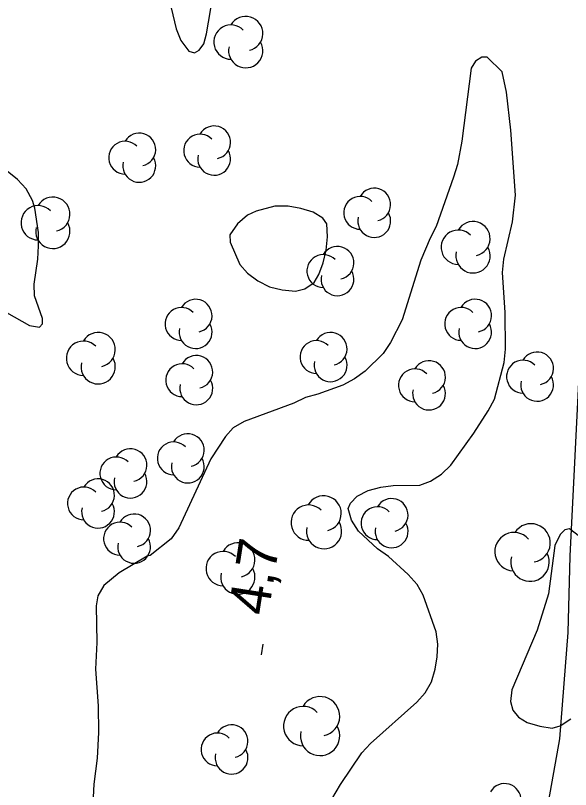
# Model space of a CAD drawing. Extents: x 282461 to 284471, y 5554090 to 5557646.
# Drawn here: x 283248.9 to 283290.2, y 5556297.5 to 5556355 of the extents above; entities that cross this region are included whole.
import ezdxf

# ---------------------------------------------------------------- set-up
doc = ezdxf.new("R2010")
doc.units = 0
for name, color, linetype in [('Niveau 2', 7, 'Continuous'), ('Niveau 22', 7, 'Continuous'), ('Niveau 3', 7, 'Continuous'), ('Niveau 44', 7, 'Continuous')]:
    doc.layers.add(name, color=color, linetype=linetype)

msp = doc.modelspace()

# ---------------------------------------------------------------- linework, layer by layer
at = {"layer": 'Niveau 2'}
for points in [[(283260.75, 5556357.18), (283260.7, 5556356.54), (283260.48, 5556355.61), (283260.84, 5556354.04), (283261.2, 5556353.18), (283261.79, 5556352.37), (283262.2, 5556352.26), (283262.55, 5556352.44), (283262.89, 5556352.91), (283263.11, 5556353.66), (283264.04, 5556359.19), (283264.02, 5556360.18), (283263.9, 5556361.16), (283263.65, 5556362.09), (283263.18, 5556362.78), (283262.53, 5556363.47), (283262.07, 5556363.58), (283261.72, 5556363.4), (283261.26, 5556362.88), (283261.04, 5556362.23), (283260.87, 5556361.36), (283260.83, 5556360.37), (283260.61, 5556358.69), (283260.75, 5556357.18)], [(283271.13, 5556294.58), (283273.06, 5556297.85), (283274.66, 5556300.19), (283275.29, 5556300.9), (283278.74, 5556303.96), (283279.37, 5556304.66), (283279.83, 5556305.48), (283280.11, 5556306.41), (283280.27, 5556307.34), (283280.32, 5556308.27), (283280.19, 5556309.2), (283279.23, 5556311.92), (283278.76, 5556312.72), (283278.11, 5556313.47), (283276.64, 5556314.79), (283275.82, 5556315.36), (283274.41, 5556316.68), (283273.88, 5556317.49), (283273.64, 5556318.36), (283273.8, 5556318.77), (283274.32, 5556319.29), (283275.13, 5556319.71), (283276.06, 5556319.95), (283276.98, 5556320.08), (283278.96, 5556320.1), (283279.77, 5556320.4), (283280.58, 5556320.93), (283281.27, 5556321.58), (283282.98, 5556323.98), (283284.06, 5556325.62), (283284.52, 5556326.5), (283285.24, 5556329.23), (283285.35, 5556330.22), (283285.31, 5556332.95), (283285.11, 5556335.91), (283285.21, 5556336.9), (283285.87, 5556339.69), (283286.08, 5556341.67), (283285.74, 5556346.49), (283285.41, 5556349.33), (283285.1, 5556350.84), (283283.99, 5556351.93), (283283.58, 5556351.92), (283283.12, 5556351.63), (283282.78, 5556351.1), (283282.09, 5556345.69), (283281.76, 5556343.94), (283281.48, 5556343.01), (283280.19, 5556339.34), (283279.73, 5556338.46), (283279.05, 5556336.83), (283277.65, 5556332.4), (283276.8, 5556330.7), (283276.23, 5556329.89), (283274.91, 5556328.59), (283274.1, 5556328), (283273.24, 5556327.53), (283271.39, 5556326.87), (283270.46, 5556326.63), (283269.59, 5556326.21), (283265.89, 5556324.83), (283265.08, 5556324.36), (283264.51, 5556323.71), (283263.43, 5556322.07), (283261.05, 5556316.94), (283260.48, 5556316.12), (283258.92, 5556314.88), (283258.69, 5556314.82), (283256.61, 5556313.58)], [(283250.34, 5556340.69), (283250.16, 5556341.27), (283249.69, 5556342.14), (283249.04, 5556342.83), (283248.28, 5556343.46)], [(283248.23, 5556332.94), (283249.92, 5556331.97), (283250.68, 5556331.86), (283250.91, 5556332.1), (283250.9, 5556332.5), (283250.3, 5556334.18), (283250.29, 5556335.05), (283250.56, 5556336.92), (283250.61, 5556337.91), (283250.6, 5556338.89), (283250.34, 5556340.69)], [(283266.8, 5556340.47), (283266.16, 5556340.17), (283265.41, 5556339.53), (283264.84, 5556338.71), (283264.85, 5556338.18), (283265.57, 5556336.51), (283266.15, 5556335.87), (283266.92, 5556335.3), (283267.79, 5556334.85), (283268.73, 5556334.62), (283269.72, 5556334.52), (283270.41, 5556334.7), (283271.1, 5556335.17), (283271.45, 5556335.76), (283271.78, 5556336.64), (283272.01, 5556337.57), (283272.11, 5556338.56), (283272.04, 5556339.54), (283271.75, 5556339.95), (283271.04, 5556340.4), (283270.11, 5556340.68), (283269.18, 5556340.85), (283268.19, 5556340.84), (283266.8, 5556340.47)], [(283290.86, 5556316.28), (283290.1, 5556316.85), (283289.75, 5556316.79), (283289.4, 5556316.44), (283289.01, 5556315.62), (283288.53, 5556312.01), (283287.69, 5556309.33), (283285.82, 5556304.89), (283285.71, 5556304.01), (283285.9, 5556303.38), (283286.31, 5556302.86), (283286.95, 5556302.46), (283287.89, 5556302.18), (283288.82, 5556302.02), (283289.4, 5556302.2), (283290.2, 5556302.73)], [(283256.61, 5556313.58), (283255.46, 5556312.63), (283255.01, 5556311.87), (283254.9, 5556311.12), (283254.93, 5556308.39), (283254.84, 5556306.41), (283255.04, 5556303.69), (283255.07, 5556301.71), (283254.97, 5556299.79), (283254.71, 5556297.87), (283254.66, 5556296.89)]]:
    msp.add_lwpolyline(points, dxfattribs=at)
at = {"layer": 'Niveau 22'}
msp.add_lwpolyline([(283293.76, 5556360.47), (283292.59, 5556351.16), (283291.47, 5556338.14), (283290.88, 5556329.74), (283290.14, 5556314.83), (283289.98, 5556309.14), (283289.37, 5556301.23), (283288.3, 5556295.26), (283286.53, 5556286.32), (283284.69, 5556271.49), (283282.36, 5556261.16), (283281.03, 5556255.91), (283279.39, 5556248.96), (283277.16, 5556241.39), (283275.04, 5556233.81), (283272.91, 5556225.58), (283269.79, 5556214.51), (283267.54, 5556208.21)], dxfattribs=at)
at = {"layer": 'Niveau 3'}
msp.add_line((283267.2, 5556307.49), (283267.32, 5556308.28), dxfattribs=at)
at = {"layer": 'Niveau 44'}
for centre, radius, start, end in [((283266.016, 5556353.687), 1.275, 282.26917, 149.72625), ((283264.919, 5556353.049), 1.275, 44.11537, 269.80396), ((283266.016, 5556352.412), 1.275, 166.93686, 29.62122), ((283263.669, 5556345.593), 1.221, 282.26917, 149.72625), ((283258.097, 5556345.064), 1.221, 282.26917, 149.72625), ((283262.619, 5556344.982), 1.221, 44.11537, 269.80396), ((283257.046, 5556344.454), 1.221, 44.11537, 269.80396), ((283263.669, 5556344.371), 1.221, 166.93686, 29.62122), ((283258.097, 5556343.843), 1.221, 166.93686, 29.62122), ((283275.579, 5556340.964), 1.221, 282.26917, 149.72625), ((283251.668, 5556340.25), 1.275, 282.26917, 149.72625), ((283274.529, 5556340.354), 1.221, 44.11537, 269.80396), ((283250.571, 5556339.613), 1.275, 44.11537, 269.80396), ((283275.579, 5556339.743), 1.221, 166.93686, 29.62122), ((283251.668, 5556338.975), 1.275, 166.93686, 29.62122), ((283282.926, 5556338.431), 1.275, 282.26917, 149.72625), ((283281.829, 5556337.794), 1.275, 44.11537, 269.80396), ((283272.84, 5556336.634), 1.221, 282.26917, 149.72625), ((283282.926, 5556337.156), 1.275, 166.93686, 29.62122), ((283271.79, 5556336.023), 1.221, 44.11537, 269.80396), ((283272.84, 5556335.412), 1.221, 166.93686, 29.62122), ((283262.29, 5556332.702), 1.221, 282.26917, 149.72625), ((283283.087, 5556332.706), 1.221, 282.26917, 149.72625), ((283261.24, 5556332.091), 1.221, 44.11537, 269.80396), ((283282.036, 5556332.095), 1.221, 44.11537, 269.80396), ((283262.29, 5556331.48), 1.221, 166.93686, 29.62122), ((283283.087, 5556331.485), 1.221, 166.93686, 29.62122), ((283255.04, 5556330.18), 1.275, 282.26917, 149.72625), ((283272.334, 5556330.237), 1.221, 282.26917, 149.72625), ((283253.944, 5556329.542), 1.275, 44.11537, 269.80396), ((283271.284, 5556329.627), 1.221, 44.11537, 269.80396), ((283287.694, 5556328.785), 1.221, 282.26917, 149.72625), ((283255.04, 5556328.904), 1.275, 166.93686, 29.62122), ((283262.339, 5556328.521), 1.221, 282.26917, 149.72625), ((283272.334, 5556329.016), 1.221, 166.93686, 29.62122), ((283286.643, 5556328.175), 1.221, 44.11537, 269.80396), ((283261.289, 5556327.91), 1.221, 44.11537, 269.80396), ((283279.655, 5556328.137), 1.221, 282.26917, 149.72625), ((283278.605, 5556327.527), 1.221, 44.11537, 269.80396), ((283262.339, 5556327.3), 1.221, 166.93686, 29.62122), ((283287.694, 5556327.564), 1.221, 166.93686, 29.62122), ((283279.655, 5556326.916), 1.221, 166.93686, 29.62122), ((283261.71, 5556322.706), 1.221, 282.26917, 149.72625), ((283260.66, 5556322.096), 1.221, 44.11537, 269.80396), ((283257.443, 5556321.586), 1.221, 282.26917, 149.72625), ((283256.392, 5556320.975), 1.221, 44.11537, 269.80396), ((283261.71, 5556321.485), 1.221, 166.93686, 29.62122), ((283257.443, 5556320.364), 1.221, 166.93686, 29.62122), ((283255.028, 5556319.35), 1.221, 282.26917, 149.72625), ((283253.978, 5556318.74), 1.221, 44.11537, 269.80396), ((283271.812, 5556317.999), 1.313, 283.63853, 151.09561), ((283276.871, 5556317.884), 1.221, 282.26917, 149.72625), ((283255.028, 5556318.129), 1.221, 166.93686, 29.62122), ((283270.699, 5556317.316), 1.313, 45.48472, 271.17331), ((283275.82, 5556317.274), 1.221, 44.11537, 269.80396), ((283257.714, 5556316.737), 1.221, 282.26917, 149.72625), ((283256.664, 5556316.127), 1.221, 44.11537, 269.80396), ((283271.843, 5556316.686), 1.313, 168.30622, 30.99058), ((283276.871, 5556316.663), 1.221, 166.93686, 29.62122), ((283287.245, 5556315.806), 1.43, 279.33345, 146.79054), ((283285.98, 5556315.155), 1.43, 41.17965, 266.86824), ((283257.714, 5556315.516), 1.221, 166.93686, 29.62122), ((283265.43, 5556314.538), 1.275, 282.26917, 149.72625), ((283264.334, 5556313.9), 1.275, 44.11537, 269.80396), ((283287.171, 5556314.378), 1.43, 164.00114, 26.6855), ((283265.43, 5556313.263), 1.275, 166.93686, 29.62122), ((283271.547, 5556302.919), 1.464, 282.26917, 149.72625), ((283270.288, 5556302.188), 1.464, 44.11537, 269.80396), ((283264.964, 5556301.058), 1.221, 282.26917, 149.72625), ((283271.547, 5556301.456), 1.464, 166.93686, 29.62122), ((283263.914, 5556300.448), 1.221, 44.11537, 269.80396), ((283264.964, 5556299.837), 1.221, 166.93686, 29.62122), ((283285.281, 5556296.688), 1.221, 282.26917, 149.72625)]:
    msp.add_arc(centre, radius, start, end, dxfattribs=at)

# ---------------------------------------------------------------- texts
at = {"layer": 'Niveau 3'}
msp.add_text('4,7  ', height=3, rotation=81.09575, dxfattribs=at).set_placement((283267.68, 5556310.33))

doc.saveas('drawing.dxf')
